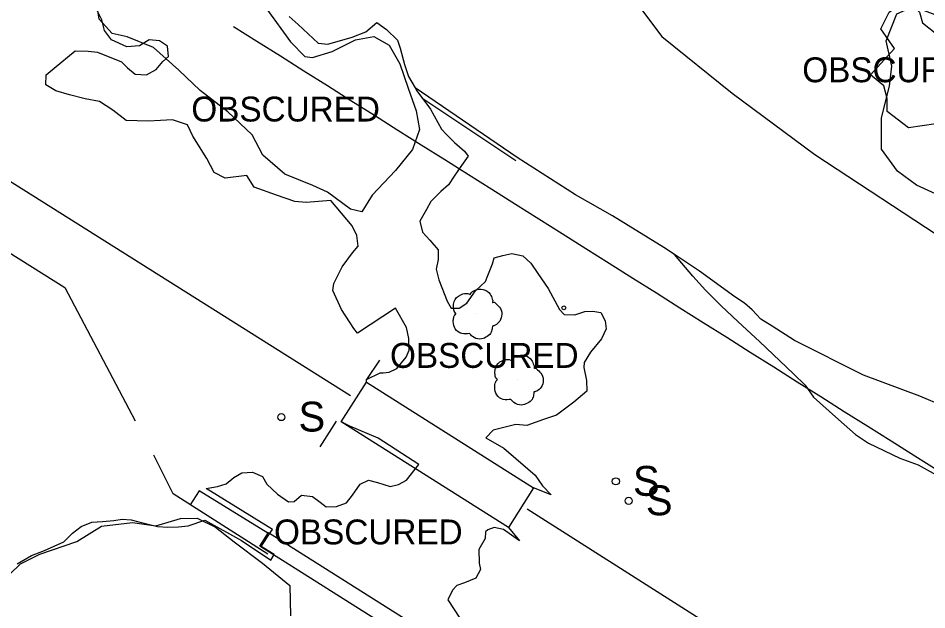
# Model space of a CAD drawing. Extents: x 368532 to 392481, y 10654822 to 10676899.
# Drawn here: x 368909.2 to 369091.8, y 10676059 to 10676177.9 of the extents above; entities that cross this region are included whole.
import ezdxf

# ---------------------------------------------------------------- set-up
doc = ezdxf.new("R2010")
doc.units = 0
for name, color, linetype in [('p_bridge deck', 7, 'Continuous'), ('p_Catenary', 7, 'Continuous'), ('p_dtm obscured area', 7, 'Continuous'), ('p_dtm retaining wall', 7, 'Continuous'), ('p_railroad rr control', 7, 'Continuous'), ('p_road - paved curb', 7, 'Continuous'), ('p_road dirt road', 7, 'Continuous'), ('p_structure sign', 7, 'Continuous'), ('p_structure unidentified', 7, 'Continuous'), ('p_structure wall', 7, 'Continuous'), ('p_veg tree', 7, 'Continuous'), ('p_veg woods', 7, 'Continuous')]:
    doc.layers.add(name, color=color, linetype=linetype)

msp = doc.modelspace()

# ---------------------------------------------------------------- linework, layer by layer
at = {"layer": 'p_bridge deck'}
for p, q in [((368974.12, 10676096.81), (368979.17, 10676104.78)), ((368979.17, 10676104.78), (369012.75, 10676083.5)), ((369007.7, 10676075.53), (368974.12, 10676096.81)), ((369012.75, 10676083.5), (369007.7, 10676075.53)), ((368957.75, 10676071.79), (368959.48, 10676074.54)), ((368959.48, 10676074.54), (368997.74, 10676050.45)), ((368996.01, 10676047.7), (368957.75, 10676071.79))]:
    msp.add_line(p, q, dxfattribs=at)
at = {"layer": 'p_Catenary'}
msp.add_lwpolyline([(368952.45, 10676176.24), (368957.17, 10676173.27), (368961.89, 10676170.29), (368966.61, 10676167.32), (368971.33, 10676164.34), (368976.05, 10676161.36), (368980.77, 10676158.39), (368985.49, 10676155.41), (368990.21, 10676152.44), (368994.94, 10676149.46), (368999.66, 10676146.49), (369004.38, 10676143.51), (369009.1, 10676140.54), (369013.82, 10676137.56), (369018.54, 10676134.59), (369023.26, 10676131.61), (369027.98, 10676128.64), (369032.71, 10676125.66), (369037.43, 10676122.68), (369042.15, 10676119.71), (369046.87, 10676116.73), (369051.59, 10676113.76), (369056.31, 10676110.78), (369061.03, 10676107.81), (369065.75, 10676104.83), (369070.47, 10676101.86), (369075.2, 10676098.88), (369079.92, 10676095.91), (369084.64, 10676092.93), (369089.36, 10676089.95), (369094.08, 10676086.98)], dxfattribs=at)
at = {"layer": 'p_dtm obscured area'}
for points in [[(368981.96, 10676106.61), (368982.57, 10676106.65), (368983.73, 10676106.73), (368985.31, 10676107.48), (368987.18, 10676109.77), (368987.8, 10676111.21), (368987.71, 10676113.53), (368987.23, 10676115.7), (368985.04, 10676119.64), (368977.4, 10676114.59), (368976.65, 10676115.5), (368974.16, 10676119.32), (368972.46, 10676123.15), (368972.6, 10676124.59), (368974.33, 10676127.91), (368976.37, 10676130.75), (368977.55, 10676132.08), (368977.25, 10676134.24), (368976.3, 10676136.19), (368972.05, 10676141.24), (368967.08, 10676140.84), (368964.78, 10676141.02), (368961.1, 10676142.32), (368956.65, 10676143.95), (368955.12, 10676146.28), (368950.79, 10676145.74), (368948.58, 10676146.87), (368947.1, 10676149.69), (368944.33, 10676154.15), (368943.23, 10676156.43), (368940.22, 10676157.43), (368937.78, 10676157.34), (368935.31, 10676157.16), (368930.9, 10676157.34), (368928.22, 10676159.42), (368925.57, 10676161.16), (368922.69, 10676161.67), (368919.5, 10676162.49), (368916.8, 10676163.31), (368914.74, 10676164.48), (368914.84, 10676166.49), (368916.44, 10676167.83), (368920.64, 10676171.33), (368923.24, 10676171.28), (368925.14, 10676171.05), (368929.99, 10676169.1), (368931.2, 10676167.92), (368932.71, 10676166.63), (368934.98, 10676166.47), (368936.92, 10676167.6), (368938.3, 10676169.2), (368939.42, 10676170.16), (368939.21, 10676172.24), (368937.58, 10676173.35), (368935.53, 10676173.54), (368933.59, 10676172.29), (368931.02, 10676172.14), (368927.98, 10676173.54), (368926.52, 10676175.38), (368926.04, 10676177.54), (368923.65, 10676182.28)], [(368963.68, 10676178.2), (368965.44, 10676176.6), (368969.49, 10676172.89), (368971.42, 10676172.64)], [(368971.42, 10676172.64), (368976.32, 10676174.08), (368979.03, 10676175.12), (368981.29, 10676177.01), (368983.24, 10676175.6), (368985.4, 10676173.49), (368985.94, 10676171.88), (368986.84, 10676168.59), (368987.6, 10676166.15), (368988.96, 10676163.87), (368989.32, 10676163.27), (368992.05, 10676159.58), (368994.27, 10676155.6), (368995.3, 10676154.54), (368996.88, 10676152.88), (368998.91, 10676151.14), (368999.6, 10676150.17), (368998.25, 10676148.29), (368996.84, 10676146.16), (368995.7, 10676144.37), (368994.1, 10676143.04), (368992.13, 10676141.03), (368991.24, 10676139.43), (368989.92, 10676137.09), (368990.44, 10676134.9), (368991.93, 10676133.26), (368993.57, 10676131.36), (368993.62, 10676129.37), (368993.16, 10676127.47), (368993.71, 10676125.31), (368995.38, 10676121.02), (368996.19, 10676119.63), (368997.81, 10676119.62), (368999.33, 10676120.61), (369001.1, 10676123.11), (369003.09, 10676124.97), (369003.6, 10676126.17), (369004.51, 10676128.53), (369004.84, 10676129.73), (369006.57, 10676130.21), (369008.37, 10676130.57), (369010.58, 10676130.11), (369012.24, 10676128.66), (369013.61, 10676126.6), (369015.7, 10676123.6), (369017.95, 10676119.35), (369018.88, 10676118.32), (369021.02, 10676118.29), (369023.06, 10676118.96), (369024.65, 10676119.04), (369026.27, 10676118.72), (369027.12, 10676117.05), (369027.32, 10676115.46), (369026.4, 10676113.47), (369024.17, 10676110.81), (369022.94, 10676108.69), (369022.87, 10676107.68), (369023.42, 10676105.09), (369023.48, 10676102.92), (369020.84, 10676100.71), (369017.36, 10676098.13), (369014.78, 10676097.22), (369011.4, 10676096.04), (369009.23, 10676096.23), (369004.63, 10676095.1), (369003.18, 10676093.56), (369006.81, 10676091.46), (369011.61, 10676087.34)], [(368979.17, 10676104.77), (368979.21, 10676105.29), (368981.96, 10676106.61)], [(368974.12, 10676096.8), (368979.17, 10676104.77)], [(368973.18, 10676079.77), (368975.16, 10676080.5), (368976.36, 10676082.04), (368977.92, 10676084.26), (368979.62, 10676085.08), (368981.4, 10676084.61), (368983.95, 10676083.82), (368985.65, 10676084.21), (368987.23, 10676085.08), (368989.7, 10676088.23), (368981.53, 10676093.48), (368975.84, 10676095.89)], [(368975.84, 10676095.89), (368975.01, 10676096.33), (368974.3, 10676096.72), (368974.12, 10676096.8)], [(368909.03, 10676068.28), (368911.88, 10676069.9), (368914.53, 10676070.94), (368918.35, 10676072.64), (368920.14, 10676074.4), (368921.89, 10676075.77), (368923.99, 10676076.62), (368926.13, 10676076.77), (368928.45, 10676076.98), (368930.12, 10676077.22), (368931.93, 10676077.09), (368933.43, 10676076.71), (368937.23, 10676075.72), (368939.28, 10676075.59), (368941.45, 10676075.71), (368943.37, 10676075.89), (368946.72, 10676077.03), (368954.1, 10676072.96), (368959.96, 10676069), (368960.62, 10676070.11), (368958, 10676071.76), (368959.98, 10676074.66), (368960.28, 10676075.15), (368946.98, 10676083.36), (368949.29, 10676083.81), (368950.97, 10676084.29), (368952.57, 10676085.57), (368954.15, 10676086.5), (368956.26, 10676086.68), (368958.28, 10676085.79), (368959.19, 10676084.24), (368961.32, 10676082.22), (368963.51, 10676080.69), (368964.64, 10676080.8), (368966.15, 10676082.04), (368968.36, 10676081.76), (368969.87, 10676080.65), (368971.07, 10676079.72), (368973.18, 10676079.77)], [(369011.61, 10676087.34), (369013.11, 10676086.04), (369014.56, 10676083.94), (369016.32, 10676082.1), (369012.75, 10676083.5), (369007.7, 10676075.53), (369009.96, 10676072.9), (369006.74, 10676075.14), (369004.84, 10676075.57), (369003.58, 10676075.05)], [(369003.58, 10676075.05), (369003.1, 10676074.71), (369003.05, 10676073.31), (369001.74, 10676071.15), (369001.8, 10676068.37), (369002.12, 10676067.09), (369001.13, 10676065.4), (368998.86, 10676064.42), (368997.36, 10676063.88), (368996.49, 10676062.93), (368995.51, 10676060.99), (368999.09, 10676055.56)]]:
    msp.add_lwpolyline(points, dxfattribs=at)
msp.add_lwpolyline([(369083.83, 10676159.11), (369083.84, 10676161.77), (369083.13, 10676164.3), (369080.49, 10676166.48), (369085.26, 10676171.77), (369082.52, 10676175.75), (369084.21, 10676179.08), (369086.12, 10676180.58), (369087.54, 10676180.85), (369089.44, 10676179.98), (369090.32, 10676179.06), (369090.93, 10676176.95), (369095.05, 10676173.66), (369097.51, 10676176), (369104.49, 10676171.32), (369104.76, 10676167.62), (369104.46, 10676165.12), (369104.17, 10676163.06), (369103.52, 10676161.25), (369102.44, 10676160.15), (369099.27, 10676158.55), (369093.59, 10676156.68), (369088.08, 10676155.88)], close=True, dxfattribs=at)
at = {"layer": 'p_dtm retaining wall'}
for p, q in [((369009.17, 10676149.19), (368990.52, 10676161.65)), ((368981.81, 10676109.14), (368979.21, 10676105.29)), ((368969.9, 10676091.73), (368973.15, 10676096.9))]:
    msp.add_line(p, q, dxfattribs=at)
at = {"layer": 'p_railroad rr control'}
for points in [[(368975.95, 10676101.97), (368862.74, 10676173.29)], [(369011.45, 10676079.32), (369166.3, 10675980.87), (369280.55, 10675908.32)]]:
    msp.add_lwpolyline(points, dxfattribs=at)
at = {"layer": 'p_road - paved curb'}
for p, q in [((369030.37, 10676185.13), (369038.56, 10676174.2)), ((369038.56, 10676174.2), (369052.68, 10676162.78)), ((369009.45, 10676149.88), (368988.96, 10676163.87)), ((369052.68, 10676162.78), (369069.26, 10676150.46)), ((369069.26, 10676150.46), (369105.97, 10676126.37)), ((369021.22, 10676142.39), (369009.45, 10676149.88)), ((369028.61, 10676138.14), (369021.22, 10676142.39)), ((369038.92, 10676131.82), (369028.61, 10676138.14)), ((369041.06, 10676130.4), (369038.92, 10676131.82)), ((369046.07, 10676127.08), (369041.06, 10676130.4)), ((369053.23, 10676121.92), (369046.07, 10676127.08)), ((369055.11, 10676120.62), (369053.23, 10676121.92)), ((369056.65, 10676119.3), (369055.11, 10676120.62)), ((369058.45, 10676117.43), (369056.65, 10676119.3)), ((369060.67, 10676115.99), (369058.45, 10676117.43)), ((369065.22, 10676113.11), (369060.67, 10676115.99)), ((369079.03, 10676106.16), (369065.22, 10676113.11)), ((369090.39, 10676101.91), (369079.03, 10676106.16)), ((369095.15, 10676099.92), (369090.39, 10676101.91))]:
    msp.add_line(p, q, dxfattribs=at)
at = {"layer": 'p_road dirt road'}
for p, q in [((369044.79, 10676126.06), (369041.06, 10676130.4)), ((369047.33, 10676123.22), (369044.79, 10676126.06)), ((369047.33, 10676123.22), (369050.36, 10676120.15)), ((369050.36, 10676120.15), (369053.89, 10676116.89)), ((369053.89, 10676116.89), (369058.15, 10676112.91)), ((369058.15, 10676112.91), (369064.99, 10676106.42)), ((369064.99, 10676106.42), (369067.31, 10676104.16)), ((369067.31, 10676104.16), (369068.99, 10676101.74)), ((369068.99, 10676101.74), (369074, 10676097.22)), ((369074, 10676097.22), (369077.46, 10676094.26)), ((369077.46, 10676094.26), (369080.07, 10676092.49)), ((369080.07, 10676092.49), (369086.38, 10676089.49)), ((369086.38, 10676089.49), (369090.06, 10676088.13)), ((369090.06, 10676088.13), (369093.63, 10676086.16))]:
    msp.add_line(p, q, dxfattribs=at)
at = {"layer": 'p_structure sign'}
for centre in [(368962.08, 10676097.73), (369029.29, 10676084.82), (369031.87, 10676080.91)]:
    msp.add_circle(centre, 0.713, dxfattribs=at)
at = {"layer": 'p_structure unidentified'}
msp.add_circle((369018.84, 10676119.69), 0.375, dxfattribs=at)
at = {"layer": 'p_structure wall'}
for p, q in [((368853, 10676164.94), (368918.6, 10676123.77)), ((368918.6, 10676123.77), (368932.69, 10676096.99)), ((368940.32, 10676082.33), (368936.44, 10676090.11)), ((368945.54, 10676082.92), (368943.79, 10676080.12)), ((368959.39, 10676074.39), (368945.54, 10676082.92)), ((368959.36, 10676070.16), (368940.32, 10676082.33))]:
    msp.add_line(p, q, dxfattribs=at)
at = {"layer": 'p_veg tree'}
for p, q in [((369001.28, 10676118.47), (369001.28, 10676118.47)), ((369009.6, 10676105.22), (369009.6, 10676105.22))]:
    msp.add_line(p, q, dxfattribs=at)
for points in [[(368999.9, 10676114.54), (368998.34, 10676114.52), (368997.04, 10676115.47), (368996.63, 10676116.92), (368996.73, 10676117.77), (368997.06, 10676118.38), (368997.16, 10676118.5), (368997.1, 10676118.59), (368996.71, 10676119.46), (368997.01, 10676121.37), (368998.57, 10676122.47), (368999.88, 10676122.41), (369000.02, 10676122.37), (369000.09, 10676122.47), (369001.04, 10676123.22), (369002.65, 10676123.38), (369004.03, 10676122.43), (369004.47, 10676121.44), (369004.54, 10676120.89), (369004.53, 10676120.78), (369004.64, 10676120.79), (369005.24, 10676120.49), (369006.1, 10676119.54), (369006.35, 10676117.99), (369005.74, 10676116.74), (369004.8, 10676116.1), (369004.55, 10676116.03), (369004.5, 10676115.99), (369004.49, 10676115.92), (369004.44, 10676115.47), (369004.13, 10676114.55), (369003.2, 10676113.76), (369001.99, 10676113.41), (369000.48, 10676113.94), (368999.88, 10676114.55)], [(369008.22, 10676101.29), (369006.67, 10676101.27), (369005.36, 10676102.22), (369004.96, 10676103.67), (369005.05, 10676104.52), (369005.38, 10676105.13), (369005.49, 10676105.25), (369005.42, 10676105.34), (369005.03, 10676106.21), (369005.34, 10676108.12), (369006.9, 10676109.22), (369008.2, 10676109.16), (369008.34, 10676109.12), (369008.41, 10676109.22), (369009.37, 10676109.97), (369010.98, 10676110.13), (369012.36, 10676109.18), (369012.8, 10676108.19), (369012.87, 10676107.64), (369012.85, 10676107.53), (369012.96, 10676107.54), (369013.56, 10676107.24), (369014.42, 10676106.29), (369014.68, 10676104.74), (369014.07, 10676103.49), (369013.13, 10676102.85), (369012.87, 10676102.78), (369012.82, 10676102.74), (369012.81, 10676102.67), (369012.77, 10676102.22), (369012.45, 10676101.3), (369011.53, 10676100.51), (369010.32, 10676100.16), (369008.8, 10676100.69), (369008.2, 10676101.3)]]:
    msp.add_spline(points, degree=3, dxfattribs=at)
at = {"layer": 'p_veg woods'}
for points in [[(368959.19, 10676179.67), (368963.95, 10676173.16), (368966.8, 10676170.2), (368968.36, 10676169.95), (368972.32, 10676171.16), (368976.96, 10676173.51), (368980.68, 10676174.23), (368983.73, 10676172.46), (368985.86, 10676168.7), (368987.54, 10676163.8), (368989.18, 10676159.24), (368989.87, 10676155.49), (368988.46, 10676151.5), (368984.99, 10676147.27), (368980.35, 10676142.32), (368978.25, 10676138.99), (368975.95, 10676139.49), (368971.39, 10676142.91), (368968.44, 10676144.28), (368962.79, 10676146.53), (368958.34, 10676150.33), (368956.24, 10676154.43), (368951.35, 10676159.07), (368945.77, 10676163.37), (368941.47, 10676167.44), (368936.4, 10676171.96), (368931.12, 10676174.1), (368928.08, 10676174.82), (368925.48, 10676177.66), (368924.82, 10676182.06)], [(369095.13, 10676141.88), (369089.73, 10676144.35), (369085.87, 10676147.15), (369082.67, 10676151.55), (369082.68, 10676157.89), (369084.28, 10676164.24), (369084.75, 10676168.27), (369083.63, 10676173.35), (369085.75, 10676178.75), (369089.1, 10676180.21), (369095.52, 10676177.83)], [(368905.39, 10676064.16), (368909.65, 10676068.28), (368913.53, 10676070.16), (368921.02, 10676072.76), (368925.96, 10676075.85), (368932.19, 10676076.54), (368936.87, 10676075.89), (368941.83, 10676077.33), (368945.19, 10676077.43), (368948.85, 10676075.61), (368952.59, 10676072.7), (368958.33, 10676068.37), (368963.79, 10676063.88), (368963.93, 10676057.77)]]:
    msp.add_lwpolyline(points, dxfattribs=at)

# ---------------------------------------------------------------- texts
at = {"layer": 'p_dtm obscured area'}
for p in [(369064.89, 10676165.01), (368942.14, 10676157.12), (368982.06, 10676107.62), (368958.76, 10676072.16)]:
    msp.add_text(' OBSCURED', height=5, dxfattribs=at).set_placement(p)
at = {"layer": 'p_structure sign'}
for p in [(368965.54, 10676094.83), (369032.74, 10676081.92), (369035.33, 10676078.01)]:
    msp.add_text('S', height=6, dxfattribs=at).set_placement(p)

doc.saveas('drawing.dxf')
